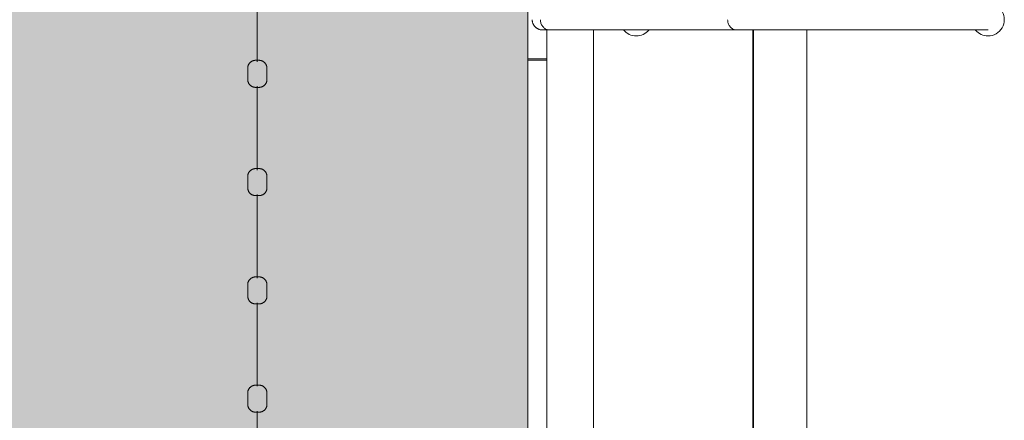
# Model space of a CAD drawing. Header units: millimetres. Extents: x 2016 to 102618, y -16590 to 68005.
# Tile 444 of 654: x 88561 to 90380, y 36980 to 37720. Entities that reach past the tile are written whole.
import ezdxf

# ---------------------------------------------------------------- set-up
doc = ezdxf.new("R2010")
doc.units = ezdxf.units.MM
for name, color, linetype, lineweight in [('A-DETL', 90, 'Continuous', 18), ('A-FLOR', 192, 'Continuous', 13), ('A-GENM', 13, 'Continuous', 13), ('A-WALL', 113, 'Continuous', 13), ('Q-SPCQ', 91, 'Continuous', 13)]:
    doc.layers.add(name, color=color, linetype=linetype, lineweight=lineweight)
doc.layers.add('Water', color=131, linetype='Continuous')

# ---------------------------------------------------------------- blocks, each defined once
blk = doc.blocks.new('43_VCS_SE_goot_rooster_schuin - 28_VCS_RVS wand-gootrooster 25000mm-4108944-00 Begane grond')
at = {"layer": 'Q-SPCQ'}
for p, q in [((-11109, 148.8), (-12631, 148.8)), ((-12927.3, -145.8), (-11108.8, -145.8)), ((-11108.8, -147.1), (-12925.2, -147.1))]:
    blk.add_line(p, q, dxfattribs=at)
blk = doc.blocks.new('72_VCS_SE_basintrap - basintrap-4843999-00 Begane grond')
at = {"layer": 'A-GENM', "lineweight": 5}
for p, q in [((319, 750), (319, 798.6)), ((319, 466), (319, 750)), ((319, 126.8), (319, 466)), ((319, 39.7), (319, 385.1)), ((-372, 0), (372, 0))]:
    blk.add_line(p, q, dxfattribs=at)
at = {"layer": 'A-GENM', "lineweight": 5, "flags": 128}
for points in [[(319, 750), (319, 754), (319, 758), (319, 762), (319, 765.9), (319, 769.9), (319, 773.8), (319, 777.6), (319, 781.5), (319, 785.2), (319, 788.9), (319, 792.6), (319, 796.2), (319, 799.7), (319, 803.1), (319, 806.5), (319, 809.7), (319, 812.9), (319, 815.9), (319, 818.9), (319, 821.7), (319, 824.5), (319, 827.1), (319, 829.6), (319, 831.9), (319, 834.1), (319, 836.2), (319, 838.2), (319, 840), (319, 841.7), (319, 843.2), (319, 844.6), (319, 845.8), (319, 846.9), (319, 847.8), (319, 848.5), (319, 849.1), (319, 849.6), (319, 849.9), (319, 850), (319, 850)], [(319, 385.1), (319, 387.5), (319, 390), (319, 392.7), (319, 395.4), (319, 398.3), (319, 401.3), (319, 404.4), (319, 407.6), (319, 410.9), (319, 414.3), (319, 417.8), (319, 421.3), (319, 424.9), (319, 428.6), (319, 432.4), (319, 436.1), (319, 440), (319, 443.9), (319, 447.8), (319, 451.7), (319, 455.7), (319, 459.7), (319, 463.7), (319, 466)], [(319, 126.8), (319, 122.8), (319, 118.8), (319, 114.8), (319, 110.9), (319, 106.9), (319, 103), (319, 99.2), (319, 95.3), (319, 91.6), (319, 87.9), (319, 84.2), (319, 80.6), (319, 77.1), (319, 73.7), (319, 70.3), (319, 67.1), (319, 63.9), (319, 60.9), (319, 57.9), (319, 55.1), (319, 52.3), (319, 49.7), (319, 47.2), (319, 44.9), (319, 42.7), (319, 40.6), (319, 38.6), (319, 36.8), (319, 35.1), (319, 33.6), (319, 32.2), (319, 31), (319, 29.9), (319, 29), (319, 28.3), (319, 27.7), (319, 27.2), (319, 26.9), (319, 26.8), (319, 26.8)], [(319, 26.8), (319, 26.9), (319, 27.1), (319, 27.5), (319, 28.1), (319, 28.8), (319, 29.7), (319, 30.7), (319, 31.9), (319, 33.2), (319, 34.7), (319, 36.3), (319, 38.1), (319, 39.7)], [(319, 26.8), (319, 26), (318.9, 25.3), (318.9, 24.5), (318.8, 23.8), (318.6, 23), (318.5, 22.3), (318.3, 21.5), (318, 20.8), (317.8, 20.1), (317.5, 19.4), (317.2, 18.7), (316.9, 18), (316.5, 17.4), (316.1, 16.7), (315.7, 16.1), (315.2, 15.5), (314.8, 14.9), (314.3, 14.3), (313.8, 13.7), (313.2, 13.2), (312.7, 12.6), (312.1, 12.2), (311.5, 11.7), (310.9, 11.2), (310.3, 10.8), (309.6, 10.4), (309, 10), (308.3, 9.7), (307.6, 9.4), (306.9, 9.1), (306.2, 8.8), (305.4, 8.6), (304.7, 8.4), (304, 8.2), (303.2, 8.1), (302.5, 8), (301.7, 7.9), (301, 7.8), (300.2, 7.8), (300, 7.8)]]:
    blk.add_lwpolyline(points, dxfattribs=at)
at = {"layer": 'A-GENM', "lineweight": 5}
blk.add_open_spline([(318.8, 387.6), (319.1, 385.9), (319.1, 382.1), (316.8, 376.8), (312.5, 372.4), (306.6, 369.5), (302.2, 368.9), (300, 368.9)], degree=3, knots=[0.4492944, 0.4492944, 0.4492944, 0.4492944, 0.5555556, 0.6666667, 0.7777778, 0.8888889, 1, 1, 1, 1], dxfattribs=at)
blk.add_open_spline([(300, 23), (302.2, 23), (306.6, 23.7), (312.5, 26.7), (316.8, 31.2), (319.1, 36.8), (319.1, 40.7), (318.7, 42.6)], degree=3, dxfattribs=at)
at = {"layer": 'Q-SPCQ'}
for p, q in [((372, 35), (372, 0)), ((375, 0), (375, 35)), ((372, 0), (375, 0))]:
    blk.add_line(p, q, dxfattribs=at)
for centre, start, end in [((300, 850), 360, 180), ((300, 850), 309.6569, 360), ((300, 200), 0, 50.3971), ((300, 200), 309.1469, 360)]:
    blk.add_arc(centre, 30, start, end, dxfattribs=at)
blk = doc.blocks.new('89_VCS_SE_drijflijn - drijflijn-V276-00 Begane grond')
at = {"layer": 'Q-SPCQ'}
for p, q in [((10379.9, 0), (10534.6, 0)), ((10567.2, 17.8), (10546.7, 17.8)), ((10579.9, 0), (10734.6, 0)), ((10767.2, 17.8), (10746.7, 17.8)), ((10779.9, 0), (10934.6, 0)), ((10967.2, 17.8), (10946.7, 17.8)), ((10979.9, 0), (11134.1, 0)), ((11167.2, 17.8), (11146.7, 17.8)), ((11179.9, 0), (11334.6, 0)), ((10546.7, -17.8), (10567.2, -17.8)), ((10746.7, -17.8), (10767.2, -17.8)), ((10946.7, -17.8), (10967.2, -17.8)), ((11146.7, -17.8), (11167.2, -17.8))]:
    blk.add_line(p, q, dxfattribs=at)
at = {"layer": 'Q-SPCQ', "flags": 128}
for points in [[(10531.9, 3), (10531.9, 3.6), (10531.9, 4.2), (10532, 4.8), (10532.1, 5.4), (10532.2, 5.9), (10532.3, 6.5), (10532.5, 7.1), (10532.6, 7.7), (10532.8, 8.2), (10533, 8.8), (10533.3, 9.3), (10533.6, 9.9), (10533.8, 10.4), (10534.1, 10.9), (10534.5, 11.4), (10534.8, 11.9), (10535.2, 12.3), (10535.6, 12.8), (10536, 13.2), (10536.4, 13.6), (10536.8, 14.1), (10537.3, 14.4), (10537.7, 14.8), (10538.2, 15.2), (10538.7, 15.5), (10539.2, 15.8), (10539.7, 16.1), (10540.3, 16.4), (10540.8, 16.6), (10541.3, 16.8), (10541.9, 17), (10542.5, 17.2), (10543, 17.4), (10543.6, 17.5), (10544.2, 17.6), (10544.8, 17.7), (10545.4, 17.8), (10546, 17.8), (10546.6, 17.8), (10546.7, 17.8)], [(10531.9, -3), (10531.9, -3), (10531.9, -3), (10531.9, -3), (10531.9, -3), (10531.9, -2.9), (10531.9, -2.9), (10531.9, -2.9), (10531.9, -2.8), (10531.9, -2.8), (10531.9, -2.8), (10531.9, -2.7), (10531.9, -2.7), (10531.9, -2.6), (10531.9, -2.5), (10531.9, -2.5), (10531.9, -2.4), (10531.9, -2.3), (10531.9, -2.3), (10531.9, -2.2), (10531.9, -2.1), (10531.9, -2), (10531.9, -1.9), (10531.9, -1.8), (10531.9, -1.7), (10531.9, -1.6), (10531.9, -1.5), (10531.9, -1.4), (10531.9, -1.3), (10531.9, -1.2), (10531.9, -1.1), (10531.9, -1), (10531.9, -0.9), (10531.9, -0.7), (10531.9, -0.6), (10531.9, -0.5), (10531.9, -0.4), (10531.9, -0.3), (10531.9, -0.2), (10531.9, 0), (10531.9, 0.1), (10531.9, 0.2), (10531.9, 0.3), (10531.9, 0.4), (10531.9, 0.6), (10531.9, 0.7), (10531.9, 0.8), (10531.9, 0.9), (10531.9, 1), (10531.9, 1.1), (10531.9, 1.2), (10531.9, 1.4), (10531.9, 1.5), (10531.9, 1.6), (10531.9, 1.7), (10531.9, 1.8), (10531.9, 1.9), (10531.9, 2), (10531.9, 2), (10531.9, 2.1), (10531.9, 2.2), (10531.9, 2.3), (10531.9, 2.4), (10531.9, 2.4), (10531.9, 2.5), (10531.9, 2.6), (10531.9, 2.6), (10531.9, 2.7), (10531.9, 2.7), (10531.9, 2.8), (10531.9, 2.8), (10531.9, 2.9), (10531.9, 2.9), (10531.9, 2.9), (10531.9, 3), (10531.9, 3), (10531.9, 3), (10531.9, 3), (10531.9, 3)], [(10531.9, 3), (10531.9, 3), (10531.9, 3), (10531.9, 3), (10531.9, 3), (10531.9, 2.9), (10531.9, 2.9), (10531.9, 2.9), (10531.9, 2.8), (10531.9, 2.8), (10531.9, 2.8), (10531.9, 2.7), (10531.9, 2.7), (10531.9, 2.6), (10531.9, 2.5), (10531.9, 2.5), (10531.9, 2.4), (10531.9, 2.3), (10531.9, 2.3), (10531.9, 2.2), (10531.9, 2.1), (10531.9, 2), (10531.9, 1.9), (10531.9, 1.8), (10531.9, 1.7), (10531.9, 1.6), (10531.9, 1.5), (10531.9, 1.4), (10531.9, 1.3), (10531.9, 1.2), (10531.9, 1.1), (10531.9, 1), (10531.9, 0.9), (10531.9, 0.7), (10531.9, 0.6), (10531.9, 0.5), (10531.9, 0.4), (10531.9, 0.3), (10531.9, 0.2), (10531.9, 0), (10531.9, -0.1), (10531.9, -0.2), (10531.9, -0.3), (10531.9, -0.4), (10531.9, -0.6), (10531.9, -0.7), (10531.9, -0.8), (10531.9, -0.9), (10531.9, -1), (10531.9, -1.1), (10531.9, -1.2), (10531.9, -1.4), (10531.9, -1.5), (10531.9, -1.6), (10531.9, -1.7), (10531.9, -1.8), (10531.9, -1.9), (10531.9, -2), (10531.9, -2), (10531.9, -2.1), (10531.9, -2.2), (10531.9, -2.3), (10531.9, -2.4), (10531.9, -2.4), (10531.9, -2.5), (10531.9, -2.6), (10531.9, -2.6), (10531.9, -2.7), (10531.9, -2.7), (10531.9, -2.8), (10531.9, -2.8), (10531.9, -2.9), (10531.9, -2.9), (10531.9, -2.9), (10531.9, -3), (10531.9, -3), (10531.9, -3), (10531.9, -3), (10531.9, -3)], [(10567.2, 17.8), (10567.8, 17.8), (10568.4, 17.8), (10568.9, 17.7), (10569.5, 17.7), (10570.1, 17.5), (10570.7, 17.4), (10571.2, 17.3), (10571.8, 17.1), (10572.4, 16.9), (10572.9, 16.7), (10573.4, 16.4), (10574, 16.2), (10574.5, 15.9), (10575, 15.6), (10575.5, 15.3), (10576, 14.9), (10576.4, 14.6), (10576.9, 14.2), (10577.3, 13.8), (10577.7, 13.4), (10578.1, 13), (10578.5, 12.5), (10578.9, 12.1), (10579.2, 11.6), (10579.5, 11.1), (10579.9, 10.6), (10580.1, 10.1), (10580.4, 9.6), (10580.7, 9), (10580.9, 8.5), (10581.1, 7.9), (10581.3, 7.4), (10581.4, 6.8), (10581.5, 6.2), (10581.7, 5.7), (10581.7, 5.1), (10581.8, 4.5), (10581.9, 3.9), (10581.9, 3.3), (10581.9, 3.2)], [(10581.9, 3.2), (10581.9, 3.2), (10581.9, 3.1), (10581.9, 3.1), (10581.9, 3.1), (10581.9, 3.1), (10581.9, 3.1), (10581.9, 3), (10581.9, 3), (10581.9, 3), (10581.9, 2.9), (10581.9, 2.9), (10581.9, 2.8), (10581.9, 2.7), (10581.9, 2.7), (10581.9, 2.6), (10581.9, 2.5), (10581.9, 2.5), (10581.9, 2.4), (10581.9, 2.3), (10581.9, 2.2), (10581.9, 2.1), (10581.9, 2), (10581.9, 1.9), (10581.9, 1.8), (10581.9, 1.7), (10581.9, 1.6), (10581.9, 1.5), (10581.9, 1.4), (10581.9, 1.3), (10581.9, 1.1), (10581.9, 1), (10581.9, 0.9), (10581.9, 0.8), (10581.9, 0.7), (10581.9, 0.5), (10581.9, 0.4), (10581.9, 0.3), (10581.9, 0.2), (10581.9, 0), (10581.9, -0.1), (10581.9, -0.2), (10581.9, -0.3), (10581.9, -0.5), (10581.9, -0.6), (10581.9, -0.7), (10581.9, -0.8), (10581.9, -1), (10581.9, -1.1), (10581.9, -1.2), (10581.9, -1.3), (10581.9, -1.4), (10581.9, -1.5), (10581.9, -1.6), (10581.9, -1.8), (10581.9, -1.9), (10581.9, -2), (10581.9, -2.1), (10581.9, -2.2), (10581.9, -2.2), (10581.9, -2.3), (10581.9, -2.4), (10581.9, -2.5), (10581.9, -2.6), (10581.9, -2.6), (10581.9, -2.7), (10581.9, -2.8), (10581.9, -2.8), (10581.9, -2.9), (10581.9, -2.9), (10581.9, -3), (10581.9, -3), (10581.9, -3.1), (10581.9, -3.1), (10581.9, -3.1), (10581.9, -3.1), (10581.9, -3.1), (10581.9, -3.2), (10581.9, -3.2)], [(10581.9, -3.2), (10581.9, -3.2), (10581.9, -3.1), (10581.9, -3.1), (10581.9, -3.1), (10581.9, -3.1), (10581.9, -3.1), (10581.9, -3), (10581.9, -3), (10581.9, -3), (10581.9, -2.9), (10581.9, -2.9), (10581.9, -2.8), (10581.9, -2.7), (10581.9, -2.7), (10581.9, -2.6), (10581.9, -2.5), (10581.9, -2.5), (10581.9, -2.4), (10581.9, -2.3), (10581.9, -2.2), (10581.9, -2.1), (10581.9, -2), (10581.9, -1.9), (10581.9, -1.8), (10581.9, -1.7), (10581.9, -1.6), (10581.9, -1.5), (10581.9, -1.4), (10581.9, -1.3), (10581.9, -1.1), (10581.9, -1), (10581.9, -0.9), (10581.9, -0.8), (10581.9, -0.7), (10581.9, -0.5), (10581.9, -0.4), (10581.9, -0.3), (10581.9, -0.2), (10581.9, 0), (10581.9, 0.1), (10581.9, 0.2), (10581.9, 0.3), (10581.9, 0.5), (10581.9, 0.6), (10581.9, 0.7), (10581.9, 0.8), (10581.9, 1), (10581.9, 1.1), (10581.9, 1.2), (10581.9, 1.3), (10581.9, 1.4), (10581.9, 1.5), (10581.9, 1.6), (10581.9, 1.8), (10581.9, 1.9), (10581.9, 2), (10581.9, 2.1), (10581.9, 2.2), (10581.9, 2.2), (10581.9, 2.3), (10581.9, 2.4), (10581.9, 2.5), (10581.9, 2.6), (10581.9, 2.6), (10581.9, 2.7), (10581.9, 2.8), (10581.9, 2.8), (10581.9, 2.9), (10581.9, 2.9), (10581.9, 3), (10581.9, 3), (10581.9, 3.1), (10581.9, 3.1), (10581.9, 3.1), (10581.9, 3.1), (10581.9, 3.1), (10581.9, 3.2), (10581.9, 3.2)], [(10731.9, 3), (10731.9, 3.6), (10731.9, 4.2), (10732, 4.8), (10732.1, 5.4), (10732.2, 5.9), (10732.3, 6.5), (10732.5, 7.1), (10732.6, 7.7), (10732.8, 8.2), (10733, 8.8), (10733.3, 9.3), (10733.6, 9.9), (10733.8, 10.4), (10734.1, 10.9), (10734.5, 11.4), (10734.8, 11.9), (10735.2, 12.3), (10735.6, 12.8), (10736, 13.2), (10736.4, 13.6), (10736.8, 14.1), (10737.3, 14.4), (10737.7, 14.8), (10738.2, 15.2), (10738.7, 15.5), (10739.2, 15.8), (10739.7, 16.1), (10740.3, 16.4), (10740.8, 16.6), (10741.3, 16.8), (10741.9, 17), (10742.5, 17.2), (10743, 17.4), (10743.6, 17.5), (10744.2, 17.6), (10744.8, 17.7), (10745.4, 17.8), (10746, 17.8), (10746.6, 17.8), (10746.7, 17.8)], [(10731.9, -3), (10731.9, -3), (10731.9, -3), (10731.9, -3), (10731.9, -3), (10731.9, -2.9), (10731.9, -2.9), (10731.9, -2.9), (10731.9, -2.8), (10731.9, -2.8), (10731.9, -2.8), (10731.9, -2.7), (10731.9, -2.7), (10731.9, -2.6), (10731.9, -2.5), (10731.9, -2.5), (10731.9, -2.4), (10731.9, -2.3), (10731.9, -2.3), (10731.9, -2.2), (10731.9, -2.1), (10731.9, -2), (10731.9, -1.9), (10731.9, -1.8), (10731.9, -1.7), (10731.9, -1.6), (10731.9, -1.5), (10731.9, -1.4), (10731.9, -1.3), (10731.9, -1.2), (10731.9, -1.1), (10731.9, -1), (10731.9, -0.9), (10731.9, -0.7), (10731.9, -0.6), (10731.9, -0.5), (10731.9, -0.4), (10731.9, -0.3), (10731.9, -0.2), (10731.9, 0), (10731.9, 0.1), (10731.9, 0.2), (10731.9, 0.3), (10731.9, 0.4), (10731.9, 0.6), (10731.9, 0.7), (10731.9, 0.8), (10731.9, 0.9), (10731.9, 1), (10731.9, 1.1), (10731.9, 1.2), (10731.9, 1.4), (10731.9, 1.5), (10731.9, 1.6), (10731.9, 1.7), (10731.9, 1.8), (10731.9, 1.9), (10731.9, 2), (10731.9, 2), (10731.9, 2.1), (10731.9, 2.2), (10731.9, 2.3), (10731.9, 2.4), (10731.9, 2.4), (10731.9, 2.5), (10731.9, 2.6), (10731.9, 2.6), (10731.9, 2.7), (10731.9, 2.7), (10731.9, 2.8), (10731.9, 2.8), (10731.9, 2.9), (10731.9, 2.9), (10731.9, 2.9), (10731.9, 3), (10731.9, 3), (10731.9, 3), (10731.9, 3), (10731.9, 3)], [(10731.9, 3), (10731.9, 3), (10731.9, 3), (10731.9, 3), (10731.9, 3), (10731.9, 2.9), (10731.9, 2.9), (10731.9, 2.9), (10731.9, 2.8), (10731.9, 2.8), (10731.9, 2.8), (10731.9, 2.7), (10731.9, 2.7), (10731.9, 2.6), (10731.9, 2.5), (10731.9, 2.5), (10731.9, 2.4), (10731.9, 2.3), (10731.9, 2.3), (10731.9, 2.2), (10731.9, 2.1), (10731.9, 2), (10731.9, 1.9), (10731.9, 1.8), (10731.9, 1.7), (10731.9, 1.6), (10731.9, 1.5), (10731.9, 1.4), (10731.9, 1.3), (10731.9, 1.2), (10731.9, 1.1), (10731.9, 1), (10731.9, 0.9), (10731.9, 0.7), (10731.9, 0.6), (10731.9, 0.5), (10731.9, 0.4), (10731.9, 0.3), (10731.9, 0.2), (10731.9, 0), (10731.9, -0.1), (10731.9, -0.2), (10731.9, -0.3), (10731.9, -0.4), (10731.9, -0.6), (10731.9, -0.7), (10731.9, -0.8), (10731.9, -0.9), (10731.9, -1), (10731.9, -1.1), (10731.9, -1.2), (10731.9, -1.4), (10731.9, -1.5), (10731.9, -1.6), (10731.9, -1.7), (10731.9, -1.8), (10731.9, -1.9), (10731.9, -2), (10731.9, -2), (10731.9, -2.1), (10731.9, -2.2), (10731.9, -2.3), (10731.9, -2.4), (10731.9, -2.4), (10731.9, -2.5), (10731.9, -2.6), (10731.9, -2.6), (10731.9, -2.7), (10731.9, -2.7), (10731.9, -2.8), (10731.9, -2.8), (10731.9, -2.9), (10731.9, -2.9), (10731.9, -2.9), (10731.9, -3), (10731.9, -3), (10731.9, -3), (10731.9, -3), (10731.9, -3)], [(10767.2, 17.8), (10767.8, 17.8), (10768.4, 17.8), (10768.9, 17.7), (10769.5, 17.7), (10770.1, 17.5), (10770.7, 17.4), (10771.2, 17.3), (10771.8, 17.1), (10772.4, 16.9), (10772.9, 16.7), (10773.4, 16.4), (10774, 16.2), (10774.5, 15.9), (10775, 15.6), (10775.5, 15.3), (10776, 14.9), (10776.4, 14.6), (10776.9, 14.2), (10777.3, 13.8), (10777.7, 13.4), (10778.1, 13), (10778.5, 12.5), (10778.9, 12.1), (10779.2, 11.6), (10779.5, 11.1), (10779.9, 10.6), (10780.1, 10.1), (10780.4, 9.6), (10780.7, 9), (10780.9, 8.5), (10781.1, 7.9), (10781.3, 7.4), (10781.4, 6.8), (10781.5, 6.2), (10781.7, 5.7), (10781.7, 5.1), (10781.8, 4.5), (10781.9, 3.9), (10781.9, 3.3), (10781.9, 3.2)], [(10781.9, 3.2), (10781.9, 3.2), (10781.9, 3.1), (10781.9, 3.1), (10781.9, 3.1), (10781.9, 3.1), (10781.9, 3.1), (10781.9, 3), (10781.9, 3), (10781.9, 3), (10781.9, 2.9), (10781.9, 2.9), (10781.9, 2.8), (10781.9, 2.7), (10781.9, 2.7), (10781.9, 2.6), (10781.9, 2.5), (10781.9, 2.5), (10781.9, 2.4), (10781.9, 2.3), (10781.9, 2.2), (10781.9, 2.1), (10781.9, 2), (10781.9, 1.9), (10781.9, 1.8), (10781.9, 1.7), (10781.9, 1.6), (10781.9, 1.5), (10781.9, 1.4), (10781.9, 1.3), (10781.9, 1.1), (10781.9, 1), (10781.9, 0.9), (10781.9, 0.8), (10781.9, 0.7), (10781.9, 0.5), (10781.9, 0.4), (10781.9, 0.3), (10781.9, 0.2), (10781.9, 0), (10781.9, -0.1), (10781.9, -0.2), (10781.9, -0.3), (10781.9, -0.5), (10781.9, -0.6), (10781.9, -0.7), (10781.9, -0.8), (10781.9, -1), (10781.9, -1.1), (10781.9, -1.2), (10781.9, -1.3), (10781.9, -1.4), (10781.9, -1.5), (10781.9, -1.6), (10781.9, -1.8), (10781.9, -1.9), (10781.9, -2), (10781.9, -2.1), (10781.9, -2.2), (10781.9, -2.2), (10781.9, -2.3), (10781.9, -2.4), (10781.9, -2.5), (10781.9, -2.6), (10781.9, -2.6), (10781.9, -2.7), (10781.9, -2.8), (10781.9, -2.8), (10781.9, -2.9), (10781.9, -2.9), (10781.9, -3), (10781.9, -3), (10781.9, -3.1), (10781.9, -3.1), (10781.9, -3.1), (10781.9, -3.1), (10781.9, -3.1), (10781.9, -3.2), (10781.9, -3.2)], [(10781.9, -3.2), (10781.9, -3.2), (10781.9, -3.1), (10781.9, -3.1), (10781.9, -3.1), (10781.9, -3.1), (10781.9, -3.1), (10781.9, -3), (10781.9, -3), (10781.9, -3), (10781.9, -2.9), (10781.9, -2.9), (10781.9, -2.8), (10781.9, -2.7), (10781.9, -2.7), (10781.9, -2.6), (10781.9, -2.5), (10781.9, -2.5), (10781.9, -2.4), (10781.9, -2.3), (10781.9, -2.2), (10781.9, -2.1), (10781.9, -2), (10781.9, -1.9), (10781.9, -1.8), (10781.9, -1.7), (10781.9, -1.6), (10781.9, -1.5), (10781.9, -1.4), (10781.9, -1.3), (10781.9, -1.1), (10781.9, -1), (10781.9, -0.9), (10781.9, -0.8), (10781.9, -0.7), (10781.9, -0.5), (10781.9, -0.4), (10781.9, -0.3), (10781.9, -0.2), (10781.9, 0), (10781.9, 0.1), (10781.9, 0.2), (10781.9, 0.3), (10781.9, 0.5), (10781.9, 0.6), (10781.9, 0.7), (10781.9, 0.8), (10781.9, 1), (10781.9, 1.1), (10781.9, 1.2), (10781.9, 1.3), (10781.9, 1.4), (10781.9, 1.5), (10781.9, 1.6), (10781.9, 1.8), (10781.9, 1.9), (10781.9, 2), (10781.9, 2.1), (10781.9, 2.2), (10781.9, 2.2), (10781.9, 2.3), (10781.9, 2.4), (10781.9, 2.5), (10781.9, 2.6), (10781.9, 2.6), (10781.9, 2.7), (10781.9, 2.8), (10781.9, 2.8), (10781.9, 2.9), (10781.9, 2.9), (10781.9, 3), (10781.9, 3), (10781.9, 3.1), (10781.9, 3.1), (10781.9, 3.1), (10781.9, 3.1), (10781.9, 3.1), (10781.9, 3.2), (10781.9, 3.2)], [(10931.9, 3), (10931.9, 3.6), (10931.9, 4.2), (10932, 4.8), (10932.1, 5.4), (10932.2, 5.9), (10932.3, 6.5), (10932.5, 7.1), (10932.6, 7.7), (10932.8, 8.2), (10933, 8.8), (10933.3, 9.3), (10933.6, 9.9), (10933.8, 10.4), (10934.1, 10.9), (10934.5, 11.4), (10934.8, 11.9), (10935.2, 12.3), (10935.6, 12.8), (10936, 13.2), (10936.4, 13.6), (10936.8, 14.1), (10937.3, 14.4), (10937.7, 14.8), (10938.2, 15.2), (10938.7, 15.5), (10939.2, 15.8), (10939.7, 16.1), (10940.3, 16.4), (10940.8, 16.6), (10941.3, 16.8), (10941.9, 17), (10942.5, 17.2), (10943, 17.4), (10943.6, 17.5), (10944.2, 17.6), (10944.8, 17.7), (10945.4, 17.8), (10946, 17.8), (10946.6, 17.8), (10946.7, 17.8)], [(10931.9, -3), (10931.9, -3), (10931.9, -3), (10931.9, -3), (10931.9, -3), (10931.9, -2.9), (10931.9, -2.9), (10931.9, -2.9), (10931.9, -2.8), (10931.9, -2.8), (10931.9, -2.8), (10931.9, -2.7), (10931.9, -2.7), (10931.9, -2.6), (10931.9, -2.5), (10931.9, -2.5), (10931.9, -2.4), (10931.9, -2.3), (10931.9, -2.3), (10931.9, -2.2), (10931.9, -2.1), (10931.9, -2), (10931.9, -1.9), (10931.9, -1.8), (10931.9, -1.7), (10931.9, -1.6), (10931.9, -1.5), (10931.9, -1.4), (10931.9, -1.3), (10931.9, -1.2), (10931.9, -1.1), (10931.9, -1), (10931.9, -0.9), (10931.9, -0.7), (10931.9, -0.6), (10931.9, -0.5), (10931.9, -0.4), (10931.9, -0.3), (10931.9, -0.2), (10931.9, 0), (10931.9, 0.1), (10931.9, 0.2), (10931.9, 0.3), (10931.9, 0.4), (10931.9, 0.6), (10931.9, 0.7), (10931.9, 0.8), (10931.9, 0.9), (10931.9, 1), (10931.9, 1.1), (10931.9, 1.2), (10931.9, 1.4), (10931.9, 1.5), (10931.9, 1.6), (10931.9, 1.7), (10931.9, 1.8), (10931.9, 1.9), (10931.9, 2), (10931.9, 2), (10931.9, 2.1), (10931.9, 2.2), (10931.9, 2.3), (10931.9, 2.4), (10931.9, 2.4), (10931.9, 2.5), (10931.9, 2.6), (10931.9, 2.6), (10931.9, 2.7), (10931.9, 2.7), (10931.9, 2.8), (10931.9, 2.8), (10931.9, 2.9), (10931.9, 2.9), (10931.9, 2.9), (10931.9, 3), (10931.9, 3), (10931.9, 3), (10931.9, 3), (10931.9, 3)], [(10931.9, 3), (10931.9, 3), (10931.9, 3), (10931.9, 3), (10931.9, 3), (10931.9, 2.9), (10931.9, 2.9), (10931.9, 2.9), (10931.9, 2.8), (10931.9, 2.8), (10931.9, 2.8), (10931.9, 2.7), (10931.9, 2.7), (10931.9, 2.6), (10931.9, 2.5), (10931.9, 2.5), (10931.9, 2.4), (10931.9, 2.3), (10931.9, 2.3), (10931.9, 2.2), (10931.9, 2.1), (10931.9, 2), (10931.9, 1.9), (10931.9, 1.8), (10931.9, 1.7), (10931.9, 1.6), (10931.9, 1.5), (10931.9, 1.4), (10931.9, 1.3), (10931.9, 1.2), (10931.9, 1.1), (10931.9, 1), (10931.9, 0.9), (10931.9, 0.7), (10931.9, 0.6), (10931.9, 0.5), (10931.9, 0.4), (10931.9, 0.3), (10931.9, 0.2), (10931.9, 0), (10931.9, -0.1), (10931.9, -0.2), (10931.9, -0.3), (10931.9, -0.4), (10931.9, -0.6), (10931.9, -0.7), (10931.9, -0.8), (10931.9, -0.9), (10931.9, -1), (10931.9, -1.1), (10931.9, -1.2), (10931.9, -1.4), (10931.9, -1.5), (10931.9, -1.6), (10931.9, -1.7), (10931.9, -1.8), (10931.9, -1.9), (10931.9, -2), (10931.9, -2), (10931.9, -2.1), (10931.9, -2.2), (10931.9, -2.3), (10931.9, -2.4), (10931.9, -2.4), (10931.9, -2.5), (10931.9, -2.6), (10931.9, -2.6), (10931.9, -2.7), (10931.9, -2.7), (10931.9, -2.8), (10931.9, -2.8), (10931.9, -2.9), (10931.9, -2.9), (10931.9, -2.9), (10931.9, -3), (10931.9, -3), (10931.9, -3), (10931.9, -3), (10931.9, -3)], [(10967.2, 17.8), (10967.8, 17.8), (10968.4, 17.8), (10968.9, 17.7), (10969.5, 17.7), (10970.1, 17.5), (10970.7, 17.4), (10971.2, 17.3), (10971.8, 17.1), (10972.4, 16.9), (10972.9, 16.7), (10973.4, 16.4), (10974, 16.2), (10974.5, 15.9), (10975, 15.6), (10975.5, 15.3), (10976, 14.9), (10976.4, 14.6), (10976.9, 14.2), (10977.3, 13.8), (10977.7, 13.4), (10978.1, 13), (10978.5, 12.5), (10978.9, 12.1), (10979.2, 11.6), (10979.5, 11.1), (10979.9, 10.6), (10980.1, 10.1), (10980.4, 9.6), (10980.7, 9), (10980.9, 8.5), (10981.1, 7.9), (10981.3, 7.4), (10981.4, 6.8), (10981.5, 6.2), (10981.7, 5.7), (10981.7, 5.1), (10981.8, 4.5), (10981.9, 3.9), (10981.9, 3.3), (10981.9, 3.2)], [(10981.9, 3.2), (10981.9, 3.2), (10981.9, 3.1), (10981.9, 3.1), (10981.9, 3.1), (10981.9, 3.1), (10981.9, 3.1), (10981.9, 3), (10981.9, 3), (10981.9, 3), (10981.9, 2.9), (10981.9, 2.9), (10981.9, 2.8), (10981.9, 2.7), (10981.9, 2.7), (10981.9, 2.6), (10981.9, 2.5), (10981.9, 2.5), (10981.9, 2.4), (10981.9, 2.3), (10981.9, 2.2), (10981.9, 2.1), (10981.9, 2), (10981.9, 1.9), (10981.9, 1.8), (10981.9, 1.7), (10981.9, 1.6), (10981.9, 1.5), (10981.9, 1.4), (10981.9, 1.3), (10981.9, 1.1), (10981.9, 1), (10981.9, 0.9), (10981.9, 0.8), (10981.9, 0.7), (10981.9, 0.5), (10981.9, 0.4), (10981.9, 0.3), (10981.9, 0.2), (10981.9, 0), (10981.9, -0.1), (10981.9, -0.2), (10981.9, -0.3), (10981.9, -0.5), (10981.9, -0.6), (10981.9, -0.7), (10981.9, -0.8), (10981.9, -1), (10981.9, -1.1), (10981.9, -1.2), (10981.9, -1.3), (10981.9, -1.4), (10981.9, -1.5), (10981.9, -1.6), (10981.9, -1.8), (10981.9, -1.9), (10981.9, -2), (10981.9, -2.1), (10981.9, -2.2), (10981.9, -2.2), (10981.9, -2.3), (10981.9, -2.4), (10981.9, -2.5), (10981.9, -2.6), (10981.9, -2.6), (10981.9, -2.7), (10981.9, -2.8), (10981.9, -2.8), (10981.9, -2.9), (10981.9, -2.9), (10981.9, -3), (10981.9, -3), (10981.9, -3.1), (10981.9, -3.1), (10981.9, -3.1), (10981.9, -3.1), (10981.9, -3.1), (10981.9, -3.2), (10981.9, -3.2)], [(10981.9, -3.2), (10981.9, -3.2), (10981.9, -3.1), (10981.9, -3.1), (10981.9, -3.1), (10981.9, -3.1), (10981.9, -3.1), (10981.9, -3), (10981.9, -3), (10981.9, -3), (10981.9, -2.9), (10981.9, -2.9), (10981.9, -2.8), (10981.9, -2.7), (10981.9, -2.7), (10981.9, -2.6), (10981.9, -2.5), (10981.9, -2.5), (10981.9, -2.4), (10981.9, -2.3), (10981.9, -2.2), (10981.9, -2.1), (10981.9, -2), (10981.9, -1.9), (10981.9, -1.8), (10981.9, -1.7), (10981.9, -1.6), (10981.9, -1.5), (10981.9, -1.4), (10981.9, -1.3), (10981.9, -1.1), (10981.9, -1), (10981.9, -0.9), (10981.9, -0.8), (10981.9, -0.7), (10981.9, -0.5), (10981.9, -0.4), (10981.9, -0.3), (10981.9, -0.2), (10981.9, 0), (10981.9, 0.1), (10981.9, 0.2), (10981.9, 0.3), (10981.9, 0.5), (10981.9, 0.6), (10981.9, 0.7), (10981.9, 0.8), (10981.9, 1), (10981.9, 1.1), (10981.9, 1.2), (10981.9, 1.3), (10981.9, 1.4), (10981.9, 1.5), (10981.9, 1.6), (10981.9, 1.8), (10981.9, 1.9), (10981.9, 2), (10981.9, 2.1), (10981.9, 2.2), (10981.9, 2.2), (10981.9, 2.3), (10981.9, 2.4), (10981.9, 2.5), (10981.9, 2.6), (10981.9, 2.6), (10981.9, 2.7), (10981.9, 2.8), (10981.9, 2.8), (10981.9, 2.9), (10981.9, 2.9), (10981.9, 3), (10981.9, 3), (10981.9, 3.1), (10981.9, 3.1), (10981.9, 3.1), (10981.9, 3.1), (10981.9, 3.1), (10981.9, 3.2), (10981.9, 3.2)], [(11131.9, 3), (11131.9, 3.6), (11131.9, 4.2), (11132, 4.8), (11132.1, 5.4), (11132.2, 5.9), (11132.3, 6.5), (11132.5, 7.1), (11132.6, 7.7), (11132.8, 8.2), (11133, 8.8), (11133.3, 9.3), (11133.6, 9.9), (11133.8, 10.4), (11134.1, 10.9), (11134.5, 11.4), (11134.8, 11.9), (11135.2, 12.3), (11135.6, 12.8), (11136, 13.2), (11136.4, 13.6), (11136.8, 14.1), (11137.3, 14.4), (11137.7, 14.8), (11138.2, 15.2), (11138.7, 15.5), (11139.2, 15.8), (11139.7, 16.1), (11140.3, 16.4), (11140.8, 16.6), (11141.3, 16.8), (11141.9, 17), (11142.5, 17.2), (11143, 17.4), (11143.6, 17.5), (11144.2, 17.6), (11144.8, 17.7), (11145.4, 17.8), (11146, 17.8), (11146.6, 17.8), (11146.7, 17.8)], [(11131.9, -3), (11131.9, -3), (11131.9, -3), (11131.9, -3), (11131.9, -3), (11131.9, -2.9), (11131.9, -2.9), (11131.9, -2.9), (11131.9, -2.8), (11131.9, -2.8), (11131.9, -2.8), (11131.9, -2.7), (11131.9, -2.7), (11131.9, -2.6), (11131.9, -2.5), (11131.9, -2.5), (11131.9, -2.4), (11131.9, -2.3), (11131.9, -2.3), (11131.9, -2.2), (11131.9, -2.1), (11131.9, -2), (11131.9, -1.9), (11131.9, -1.8), (11131.9, -1.7), (11131.9, -1.6), (11131.9, -1.5), (11131.9, -1.4), (11131.9, -1.3), (11131.9, -1.2), (11131.9, -1.1), (11131.9, -1), (11131.9, -0.9), (11131.9, -0.7), (11131.9, -0.6), (11131.9, -0.5), (11131.9, -0.4), (11131.9, -0.3), (11131.9, -0.2), (11131.9, 0), (11131.9, 0.1), (11131.9, 0.2), (11131.9, 0.3), (11131.9, 0.4), (11131.9, 0.6), (11131.9, 0.7), (11131.9, 0.8), (11131.9, 0.9), (11131.9, 1), (11131.9, 1.1), (11131.9, 1.2), (11131.9, 1.4), (11131.9, 1.5), (11131.9, 1.6), (11131.9, 1.7), (11131.9, 1.8), (11131.9, 1.9), (11131.9, 2), (11131.9, 2), (11131.9, 2.1), (11131.9, 2.2), (11131.9, 2.3), (11131.9, 2.4), (11131.9, 2.4), (11131.9, 2.5), (11131.9, 2.6), (11131.9, 2.6), (11131.9, 2.7), (11131.9, 2.7), (11131.9, 2.8), (11131.9, 2.8), (11131.9, 2.9), (11131.9, 2.9), (11131.9, 2.9), (11131.9, 3), (11131.9, 3), (11131.9, 3), (11131.9, 3), (11131.9, 3)], [(11131.9, 3), (11131.9, 3), (11131.9, 3), (11131.9, 3), (11131.9, 3), (11131.9, 2.9), (11131.9, 2.9), (11131.9, 2.9), (11131.9, 2.8), (11131.9, 2.8), (11131.9, 2.8), (11131.9, 2.7), (11131.9, 2.7), (11131.9, 2.6), (11131.9, 2.5), (11131.9, 2.5), (11131.9, 2.4), (11131.9, 2.3), (11131.9, 2.3), (11131.9, 2.2), (11131.9, 2.1), (11131.9, 2), (11131.9, 1.9), (11131.9, 1.8), (11131.9, 1.7), (11131.9, 1.6), (11131.9, 1.5), (11131.9, 1.4), (11131.9, 1.3), (11131.9, 1.2), (11131.9, 1.1), (11131.9, 1), (11131.9, 0.9), (11131.9, 0.7), (11131.9, 0.6), (11131.9, 0.5), (11131.9, 0.4), (11131.9, 0.3), (11131.9, 0.2), (11131.9, 0), (11131.9, -0.1), (11131.9, -0.2), (11131.9, -0.3), (11131.9, -0.4), (11131.9, -0.6), (11131.9, -0.7), (11131.9, -0.8), (11131.9, -0.9), (11131.9, -1), (11131.9, -1.1), (11131.9, -1.2), (11131.9, -1.4), (11131.9, -1.5), (11131.9, -1.6), (11131.9, -1.7), (11131.9, -1.8), (11131.9, -1.9), (11131.9, -2), (11131.9, -2), (11131.9, -2.1), (11131.9, -2.2), (11131.9, -2.3), (11131.9, -2.4), (11131.9, -2.4), (11131.9, -2.5), (11131.9, -2.6), (11131.9, -2.6), (11131.9, -2.7), (11131.9, -2.7), (11131.9, -2.8), (11131.9, -2.8), (11131.9, -2.9), (11131.9, -2.9), (11131.9, -2.9), (11131.9, -3), (11131.9, -3), (11131.9, -3), (11131.9, -3), (11131.9, -3)], [(11167.2, 17.8), (11167.8, 17.8), (11168.4, 17.8), (11168.9, 17.7), (11169.5, 17.7), (11170.1, 17.5), (11170.7, 17.4), (11171.2, 17.3), (11171.8, 17.1), (11172.4, 16.9), (11172.9, 16.7), (11173.4, 16.4), (11174, 16.2), (11174.5, 15.9), (11175, 15.6), (11175.5, 15.3), (11176, 14.9), (11176.4, 14.6), (11176.9, 14.2), (11177.3, 13.8), (11177.7, 13.4), (11178.1, 13), (11178.5, 12.5), (11178.9, 12.1), (11179.2, 11.6), (11179.5, 11.1), (11179.9, 10.6), (11180.1, 10.1), (11180.4, 9.6), (11180.7, 9), (11180.9, 8.5), (11181.1, 7.9), (11181.3, 7.4), (11181.4, 6.8), (11181.5, 6.2), (11181.7, 5.7), (11181.7, 5.1), (11181.8, 4.5), (11181.9, 3.9), (11181.9, 3.3), (11181.9, 3.2)], [(11181.9, 3.2), (11181.9, 3.2), (11181.9, 3.1), (11181.9, 3.1), (11181.9, 3.1), (11181.9, 3.1), (11181.9, 3.1), (11181.9, 3), (11181.9, 3), (11181.9, 3), (11181.9, 2.9), (11181.9, 2.9), (11181.9, 2.8), (11181.9, 2.7), (11181.9, 2.7), (11181.9, 2.6), (11181.9, 2.5), (11181.9, 2.5), (11181.9, 2.4), (11181.9, 2.3), (11181.9, 2.2), (11181.9, 2.1), (11181.9, 2), (11181.9, 1.9), (11181.9, 1.8), (11181.9, 1.7), (11181.9, 1.6), (11181.9, 1.5), (11181.9, 1.4), (11181.9, 1.3), (11181.9, 1.1), (11181.9, 1), (11181.9, 0.9), (11181.9, 0.8), (11181.9, 0.7), (11181.9, 0.5), (11181.9, 0.4), (11181.9, 0.3), (11181.9, 0.2), (11181.9, 0), (11181.9, -0.1), (11181.9, -0.2), (11181.9, -0.3), (11181.9, -0.5), (11181.9, -0.6), (11181.9, -0.7), (11181.9, -0.8), (11181.9, -1), (11181.9, -1.1), (11181.9, -1.2), (11181.9, -1.3), (11181.9, -1.4), (11181.9, -1.5), (11181.9, -1.6), (11181.9, -1.8), (11181.9, -1.9), (11181.9, -2), (11181.9, -2.1), (11181.9, -2.2), (11181.9, -2.2), (11181.9, -2.3), (11181.9, -2.4), (11181.9, -2.5), (11181.9, -2.6), (11181.9, -2.6), (11181.9, -2.7), (11181.9, -2.8), (11181.9, -2.8), (11181.9, -2.9), (11181.9, -2.9), (11181.9, -3), (11181.9, -3), (11181.9, -3.1), (11181.9, -3.1), (11181.9, -3.1), (11181.9, -3.1), (11181.9, -3.1), (11181.9, -3.2), (11181.9, -3.2)], [(11181.9, -3.2), (11181.9, -3.2), (11181.9, -3.1), (11181.9, -3.1), (11181.9, -3.1), (11181.9, -3.1), (11181.9, -3.1), (11181.9, -3), (11181.9, -3), (11181.9, -3), (11181.9, -2.9), (11181.9, -2.9), (11181.9, -2.8), (11181.9, -2.7), (11181.9, -2.7), (11181.9, -2.6), (11181.9, -2.5), (11181.9, -2.5), (11181.9, -2.4), (11181.9, -2.3), (11181.9, -2.2), (11181.9, -2.1), (11181.9, -2), (11181.9, -1.9), (11181.9, -1.8), (11181.9, -1.7), (11181.9, -1.6), (11181.9, -1.5), (11181.9, -1.4), (11181.9, -1.3), (11181.9, -1.1), (11181.9, -1), (11181.9, -0.9), (11181.9, -0.8), (11181.9, -0.7), (11181.9, -0.5), (11181.9, -0.4), (11181.9, -0.3), (11181.9, -0.2), (11181.9, 0), (11181.9, 0.1), (11181.9, 0.2), (11181.9, 0.3), (11181.9, 0.5), (11181.9, 0.6), (11181.9, 0.7), (11181.9, 0.8), (11181.9, 1), (11181.9, 1.1), (11181.9, 1.2), (11181.9, 1.3), (11181.9, 1.4), (11181.9, 1.5), (11181.9, 1.6), (11181.9, 1.8), (11181.9, 1.9), (11181.9, 2), (11181.9, 2.1), (11181.9, 2.2), (11181.9, 2.2), (11181.9, 2.3), (11181.9, 2.4), (11181.9, 2.5), (11181.9, 2.6), (11181.9, 2.6), (11181.9, 2.7), (11181.9, 2.8), (11181.9, 2.8), (11181.9, 2.9), (11181.9, 2.9), (11181.9, 3), (11181.9, 3), (11181.9, 3.1), (11181.9, 3.1), (11181.9, 3.1), (11181.9, 3.1), (11181.9, 3.1), (11181.9, 3.2), (11181.9, 3.2)], [(10546.7, -17.8), (10546.1, -17.8), (10545.5, -17.8), (10544.9, -17.7), (10544.4, -17.7), (10543.8, -17.5), (10543.2, -17.4), (10542.6, -17.3), (10542, -17.1), (10541.5, -16.9), (10540.9, -16.7), (10540.4, -16.4), (10539.9, -16.2), (10539.3, -15.9), (10538.8, -15.6), (10538.3, -15.2), (10537.9, -14.9), (10537.4, -14.5), (10536.9, -14.2), (10536.5, -13.8), (10536.1, -13.3), (10535.7, -12.9), (10535.3, -12.5), (10534.9, -12), (10534.6, -11.5), (10534.2, -11), (10533.9, -10.5), (10533.6, -10), (10533.4, -9.5), (10533.1, -8.9), (10532.9, -8.4), (10532.7, -7.8), (10532.5, -7.3), (10532.3, -6.7), (10532.2, -6.1), (10532.1, -5.5), (10532, -4.9), (10531.9, -4.3), (10531.9, -3.8), (10531.9, -3.2), (10531.9, -3)], [(10581.9, -3.2), (10581.9, -3.7), (10581.8, -4.3), (10581.8, -4.9), (10581.7, -5.5), (10581.6, -6.1), (10581.5, -6.6), (10581.3, -7.2), (10581.1, -7.8), (10580.9, -8.3), (10580.7, -8.9), (10580.5, -9.4), (10580.2, -9.9), (10579.9, -10.5), (10579.6, -11), (10579.3, -11.4), (10579, -11.9), (10578.6, -12.4), (10578.2, -12.8), (10577.8, -13.3), (10577.4, -13.7), (10577, -14.1), (10576.5, -14.5), (10576.1, -14.8), (10575.6, -15.2), (10575.1, -15.5), (10574.6, -15.8), (10574.1, -16.1), (10573.6, -16.4), (10573.1, -16.6), (10572.5, -16.8), (10572, -17), (10571.4, -17.2), (10570.8, -17.4), (10570.3, -17.5), (10569.7, -17.6), (10569.1, -17.7), (10568.5, -17.8), (10567.9, -17.8), (10567.3, -17.8), (10567.2, -17.8)], [(10746.7, -17.8), (10746.1, -17.8), (10745.5, -17.8), (10744.9, -17.7), (10744.4, -17.7), (10743.8, -17.5), (10743.2, -17.4), (10742.6, -17.3), (10742, -17.1), (10741.5, -16.9), (10740.9, -16.7), (10740.4, -16.4), (10739.9, -16.2), (10739.3, -15.9), (10738.8, -15.6), (10738.3, -15.2), (10737.9, -14.9), (10737.4, -14.5), (10736.9, -14.2), (10736.5, -13.8), (10736.1, -13.3), (10735.7, -12.9), (10735.3, -12.5), (10734.9, -12), (10734.6, -11.5), (10734.2, -11), (10733.9, -10.5), (10733.6, -10), (10733.4, -9.5), (10733.1, -8.9), (10732.9, -8.4), (10732.7, -7.8), (10732.5, -7.3), (10732.3, -6.7), (10732.2, -6.1), (10732.1, -5.5), (10732, -4.9), (10731.9, -4.3), (10731.9, -3.8), (10731.9, -3.2), (10731.9, -3)], [(10781.9, -3.2), (10781.9, -3.7), (10781.8, -4.3), (10781.8, -4.9), (10781.7, -5.5), (10781.6, -6.1), (10781.5, -6.6), (10781.3, -7.2), (10781.1, -7.8), (10780.9, -8.3), (10780.7, -8.9), (10780.5, -9.4), (10780.2, -9.9), (10779.9, -10.5), (10779.6, -11), (10779.3, -11.4), (10779, -11.9), (10778.6, -12.4), (10778.2, -12.8), (10777.8, -13.3), (10777.4, -13.7), (10777, -14.1), (10776.5, -14.5), (10776.1, -14.8), (10775.6, -15.2), (10775.1, -15.5), (10774.6, -15.8), (10774.1, -16.1), (10773.6, -16.4), (10773.1, -16.6), (10772.5, -16.8), (10772, -17), (10771.4, -17.2), (10770.8, -17.4), (10770.3, -17.5), (10769.7, -17.6), (10769.1, -17.7), (10768.5, -17.8), (10767.9, -17.8), (10767.3, -17.8), (10767.2, -17.8)], [(10946.7, -17.8), (10946.1, -17.8), (10945.5, -17.8), (10944.9, -17.7), (10944.4, -17.7), (10943.8, -17.5), (10943.2, -17.4), (10942.6, -17.3), (10942, -17.1), (10941.5, -16.9), (10940.9, -16.7), (10940.4, -16.4), (10939.9, -16.2), (10939.3, -15.9), (10938.8, -15.6), (10938.3, -15.2), (10937.9, -14.9), (10937.4, -14.5), (10936.9, -14.2), (10936.5, -13.8), (10936.1, -13.3), (10935.7, -12.9), (10935.3, -12.5), (10934.9, -12), (10934.6, -11.5), (10934.2, -11), (10933.9, -10.5), (10933.6, -10), (10933.4, -9.5), (10933.1, -8.9), (10932.9, -8.4), (10932.7, -7.8), (10932.5, -7.3), (10932.3, -6.7), (10932.2, -6.1), (10932.1, -5.5), (10932, -4.9), (10931.9, -4.3), (10931.9, -3.8), (10931.9, -3.2), (10931.9, -3)], [(10981.9, -3.2), (10981.9, -3.7), (10981.8, -4.3), (10981.8, -4.9), (10981.7, -5.5), (10981.6, -6.1), (10981.5, -6.6), (10981.3, -7.2), (10981.1, -7.8), (10980.9, -8.3), (10980.7, -8.9), (10980.5, -9.4), (10980.2, -9.9), (10979.9, -10.5), (10979.6, -11), (10979.3, -11.4), (10979, -11.9), (10978.6, -12.4), (10978.2, -12.8), (10977.8, -13.3), (10977.4, -13.7), (10977, -14.1), (10976.5, -14.5), (10976.1, -14.8), (10975.6, -15.2), (10975.1, -15.5), (10974.6, -15.8), (10974.1, -16.1), (10973.6, -16.4), (10973.1, -16.6), (10972.5, -16.8), (10972, -17), (10971.4, -17.2), (10970.8, -17.4), (10970.3, -17.5), (10969.7, -17.6), (10969.1, -17.7), (10968.5, -17.8), (10967.9, -17.8), (10967.3, -17.8), (10967.2, -17.8)], [(11146.7, -17.8), (11146.1, -17.8), (11145.5, -17.8), (11144.9, -17.7), (11144.4, -17.7), (11143.8, -17.5), (11143.2, -17.4), (11142.6, -17.3), (11142, -17.1), (11141.5, -16.9), (11140.9, -16.7), (11140.4, -16.4), (11139.9, -16.2), (11139.3, -15.9), (11138.8, -15.6), (11138.3, -15.2), (11137.9, -14.9), (11137.4, -14.5), (11136.9, -14.2), (11136.5, -13.8), (11136.1, -13.3), (11135.7, -12.9), (11135.3, -12.5), (11134.9, -12), (11134.6, -11.5), (11134.2, -11), (11133.9, -10.5), (11133.6, -10), (11133.4, -9.5), (11133.1, -8.9), (11132.9, -8.4), (11132.7, -7.8), (11132.5, -7.3), (11132.3, -6.7), (11132.2, -6.1), (11132.1, -5.5), (11132, -4.9), (11131.9, -4.3), (11131.9, -3.8), (11131.9, -3.2), (11131.9, -3)], [(11181.9, -3.2), (11181.9, -3.7), (11181.8, -4.3), (11181.8, -4.9), (11181.7, -5.5), (11181.6, -6.1), (11181.5, -6.6), (11181.3, -7.2), (11181.1, -7.8), (11180.9, -8.3), (11180.7, -8.9), (11180.5, -9.4), (11180.2, -9.9), (11179.9, -10.5), (11179.6, -11), (11179.3, -11.4), (11179, -11.9), (11178.6, -12.4), (11178.2, -12.8), (11177.8, -13.3), (11177.4, -13.7), (11177, -14.1), (11176.5, -14.5), (11176.1, -14.8), (11175.6, -15.2), (11175.1, -15.5), (11174.6, -15.8), (11174.1, -16.1), (11173.6, -16.4), (11173.1, -16.6), (11172.5, -16.8), (11172, -17), (11171.4, -17.2), (11170.8, -17.4), (11170.3, -17.5), (11169.7, -17.6), (11169.1, -17.7), (11168.5, -17.8), (11167.9, -17.8), (11167.3, -17.8), (11167.2, -17.8)]]:
    blk.add_lwpolyline(points, dxfattribs=at)
blk = doc.blocks.new('Walls 12 - Walls 1-3087048-00 Begane grond')
at = {"layer": 'A-WALL'}
blk.add_line((89535, 37701.3), (89535, 36265), dxfattribs=at)

msp = doc.modelspace()

# ---------------------------------------------------------------- hatches: boundary and pattern name
at = {"layer": 'Water', "transparency": 33554509}
msp.add_hatch(color=256, dxfattribs=at).paths.add_polyline_path([(89500, 36300), (89500, 61320), (68500, 61320), (68500, 36300), (89155, 36300)], flags=0)

# ---------------------------------------------------------------- linework, layer by layer
at = {"layer": 'A-DETL', "lineweight": 13}
msp.add_line((89500, 36300), (89500, 61320), dxfattribs=at)
at = {"layer": 'A-FLOR'}
msp.add_line((90015, 35785), (90015, 37701), dxfattribs=at)

# ---------------------------------------------------------------- block references
at = {"layer": 'A-WALL'}
msp.add_blockref('Walls 12 - Walls 1-3087048-00 Begane grond', (0, 0), dxfattribs=at)
at = {"layer": 'Q-SPCQ'}
for name, p, rotation in [('43_VCS_SE_goot_rooster_schuin - 28_VCS_RVS wand-gootrooster 25000mm-4108944-00 Begane grond', (89769.8, 48810), 89.99999999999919), ('89_VCS_SE_drijflijn - drijflijn-V276-00 Begane grond', (89000, 48176.9), 269.9999999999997), ('72_VCS_SE_basintrap - basintrap-4843999-00 Begane grond', (89500, 38020), 269.9999999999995)]:
    msp.add_blockref(name, p, dxfattribs=dict(at, rotation=rotation))

doc.saveas('drawing.dxf')
